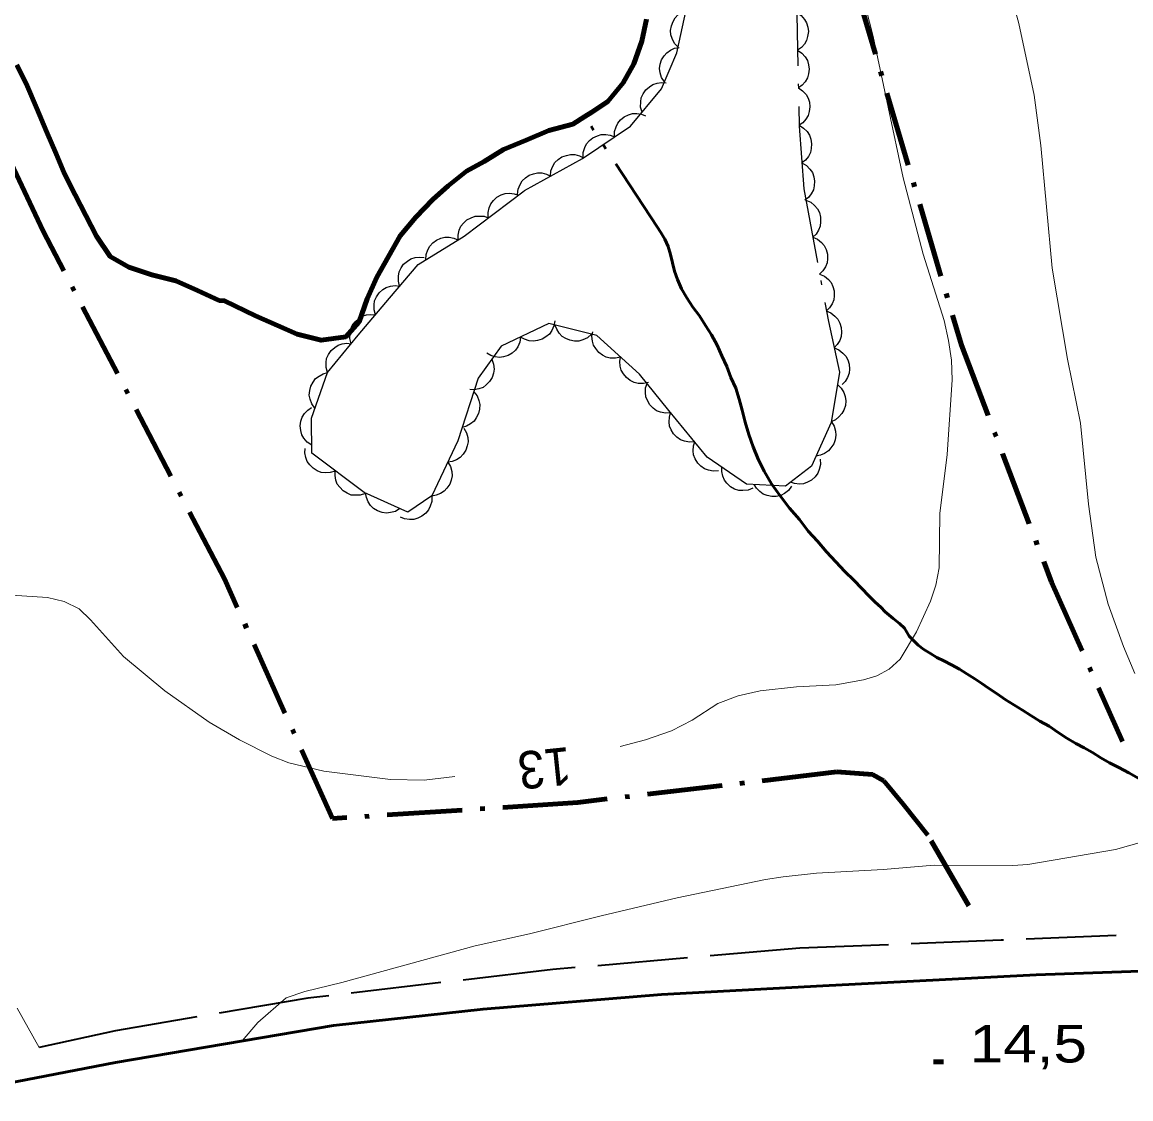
# Model space of a CAD drawing. Extents: x 355726 to 357533, y 5103782 to 5105258.
# Drawn here: x 356261.39 to 356305.66, y 5104833.43 to 5104876.41 of the extents above; entities that cross this region are included whole.
import ezdxf
from ezdxf.enums import TextEntityAlignment as Align

# ---------------------------------------------------------------- set-up
doc = ezdxf.new("R2010")
doc.units = 0
doc.header["$LTSCALE"] = 0.6
for name, pattern in [('DASH_DOUBLE_DOT', [9.2, 5, -1.2, 0.3, -1.2, 0.3, -1.2]), ('DOT_DASHED', [7.7, 5, -1.2, 0.3, -1.2]), ('LONG_DASHED', [7.5, 6, -1.5]), ('MEDIUM_DASHED', [4.5, 3, -1.5])]:
    doc.linetypes.add(name, pattern=pattern)
for name, color, linetype, lineweight in [('19', 7, 'Continuous', 13), ('2', 7, 'LONG_DASHED', 13), ('21', 7, 'LONG_DASHED', 35), ('3', 7, 'Continuous', 140), ('4', 7, 'DASH_DOUBLE_DOT', 53), ('41', 7, 'DOT_DASHED', 90), ('44', 7, 'Continuous', 25)]:
    doc.layers.add(name, color=color, linetype=linetype, lineweight=lineweight)

msp = doc.modelspace()

# ---------------------------------------------------------------- linework, layer by layer
at = {"layer": '19', "linetype": 'MEDIUM_DASHED'}
msp.add_lwpolyline([(356262.06, 5104835.48), (356257.67, 5104843.36), (356255.4, 5104850.49), (356251.03, 5104861.43), (356246.18, 5104875.05), (356240.76, 5104889.76), (356234.8, 5104905.19), (356229.06, 5104918.68)], dxfattribs=at)
at = {"layer": '2', "linetype": 'Continuous'}
for points in [[(356285.27, 5104847.49), (356286.28, 5104847.76), (356287.32, 5104848.12), (356288.14, 5104848.55), (356289.17, 5104849.21), (356289.97, 5104849.51), (356290.85, 5104849.71), (356292.3, 5104849.88), (356293.87, 5104849.96), (356294.98, 5104850.16), (356295.51, 5104850.32), (356296.01, 5104850.58), (356296.44, 5104850.98), (356297.1, 5104852.07), (356297.66, 5104853.3), (356297.87, 5104853.93), (356298, 5104854.63), (356298.03, 5104856.8), (356298.32, 5104859.15), (356298.52, 5104862.13), (356298.49, 5104862.92), (356298.38, 5104863.7), (356298.2, 5104864.5), (356297.37, 5104867.15), (356296.57, 5104870.19), (356295.37, 5104875.84), (356294.48, 5104879.33)], [(356305.81, 5104850.41), (356305.36, 5104851.49), (356304.75, 5104853.18), (356304.26, 5104855.05), (356303.97, 5104857.17), (356303.64, 5104860.4), (356303.12, 5104862.96), (356302.51, 5104866.59), (356302.06, 5104871.49), (356301.79, 5104873.5), (356301.18, 5104876.36), (356300.37, 5104879.36)], [(356253.84, 5104854.4), (356256.61, 5104854.37), (356257.35, 5104854.3), (356258.1, 5104854.2), (356260.25, 5104853.62), (356260.96, 5104853.53), (356262.4, 5104853.44), (356263.07, 5104853.28), (356263.67, 5104852.99), (356264.12, 5104852.55), (356265.43, 5104851.09), (356267.08, 5104849.72), (356268.85, 5104848.46), (356270.07, 5104847.76), (356271.36, 5104847.11), (356272.03, 5104846.84), (356273.43, 5104846.51), (356276.1, 5104846.18), (356277.44, 5104846.15), (356278.67, 5104846.3)], [(356270.17, 5104835.74), (356270.8, 5104836.48), (356271.93, 5104837.46), (356272.68, 5104837.72), (356274.15, 5104838.07), (356279.48, 5104839.54), (356281.65, 5104840.01), (356284.5, 5104840.74), (356287.54, 5104841.45), (356291.07, 5104842.18), (356291.78, 5104842.29), (356293.11, 5104842.44), (356295.77, 5104842.58), (356297.8, 5104842.76), (356300.94, 5104842.75), (356301.54, 5104842.79), (356305.04, 5104843.38), (356308.59, 5104844.38)]]:
    msp.add_lwpolyline(points, dxfattribs=at)
at = {"layer": '21', "linetype": 'Continuous', "lineweight": 53}
msp.add_lwpolyline([(356320.14, 5104934.26), (356321.74, 5104927.11), (356325.96, 5104907.42), (356328.7, 5104895.22), (356331.15, 5104884.34), (356333.64, 5104873.84), (356336.2, 5104863.3), (356338.05, 5104856.13), (356339.08, 5104849.59), (356338.43, 5104846.12), (356336.08, 5104842.78), (356333.12, 5104840.96), (356329.6, 5104840.01), (356325.33, 5104839.34), (356320.5, 5104838.98), (356314.83, 5104838.82), (356308.31, 5104838.61), (356301.87, 5104838.38), (356293.36, 5104837.94), (356286.92, 5104837.59), (356279.79, 5104837.01), (356273.82, 5104836.36), (356265.12, 5104834.88), (356257.59, 5104833.43)], dxfattribs=at)
at = {"layer": '21'}
msp.add_lwpolyline([(356337.46, 5104857.69), (356337.78, 5104852.96), (356337.86, 5104850.88), (356337.26, 5104848.53), (356335.93, 5104845.55), (356333.01, 5104842.92), (356328.33, 5104841.59), (356320.11, 5104840.76), (356309.57, 5104840.13), (356300.48, 5104839.76), (356292.44, 5104839.44), (356282.57, 5104838.59), (356272.8, 5104837.45), (356265.11, 5104836.15), (356262.06, 5104835.48)], dxfattribs=at)
at = {"layer": '3'}
msp.add_line((356297.78, 5104834.9), (356298.18, 5104834.9), dxfattribs=at)
at = {"layer": '4', "linetype": 'Continuous', "lineweight": 90}
msp.add_lwpolyline([(356261.17, 5104874.7), (356261.59, 5104873.87), (356261.97, 5104872.96), (356262.36, 5104872.05), (356262.74, 5104871.15), (356263.08, 5104870.36), (356263.51, 5104869.52), (356263.93, 5104868.69), (356264.36, 5104867.86), (356264.9, 5104867.06), (356265.65, 5104866.63), (356266.56, 5104866.32), (356267.52, 5104866.08), (356268.39, 5104865.69), (356269.26, 5104865.3), (356269.46, 5104865.29), (356270.71, 5104864.69), (356271.58, 5104864.3), (356272.37, 5104863.95), (356273.33, 5104863.71), (356274.31, 5104863.85), (356274.84, 5104864.45), (356275.16, 5104865.36), (356275.55, 5104866.23), (356276.01, 5104867.06), (356276.48, 5104867.88), (356277.1, 5104868.63), (356277.79, 5104869.33), (356278.4, 5104869.88), (356279.13, 5104870.46), (356279.84, 5104870.85), (356280.6, 5104871.32), (356281.51, 5104871.7), (356282.42, 5104872.08), (356283.37, 5104872.34), (356283.85, 5104872.64), (356284.13, 5104872.81), (356284.77, 5104873.24), (356285.38, 5104873.99), (356285.81, 5104874.74), (356286.13, 5104875.65), (356286.32, 5104876.53)], dxfattribs=at)
at = {"layer": '4'}
for points in [[(356297.16, 5104851.54), (356296.81, 5104851.9), (356296.62, 5104852.22), (356296.42, 5104852.41), (356296.17, 5104852.61), (356295.85, 5104852.87), (356295.67, 5104853.05), (356295.45, 5104853.26), (356295.2, 5104853.51), (356294.91, 5104853.8), (356294.6, 5104854.13), (356294.24, 5104854.48), (356293.87, 5104854.86), (356293.51, 5104855.26), (356293.14, 5104855.69), (356292.77, 5104856.09), (356292.42, 5104856.55), (356292.03, 5104857.01), (356291.66, 5104857.5), (356291.31, 5104857.98), (356291.02, 5104858.49), (356290.77, 5104858.96), (356290.58, 5104859.45), (356290.4, 5104859.95), (356290.26, 5104860.44), (356290.14, 5104860.92), (356290.02, 5104861.36), (356289.88, 5104861.8), (356289.69, 5104862.23), (356289.53, 5104862.66), (356289.33, 5104863.09), (356289.14, 5104863.51), (356288.91, 5104863.93), (356288.67, 5104864.3), (356288.43, 5104864.68), (356288.17, 5104865.03), (356287.93, 5104865.4), (356287.72, 5104865.76), (356287.55, 5104866.13), (356287.44, 5104866.47), (356287.36, 5104866.8), (356287.28, 5104867.13), (356287.18, 5104867.45), (356287.05, 5104867.75), (356286.89, 5104868.01), (356286.74, 5104868.24), (356283.85, 5104872.64)], [(356305.98, 5104846.22), (356305.58, 5104846.44), (356305.17, 5104846.66), (356304.81, 5104846.84), (356304.46, 5104847.04), (356304.12, 5104847.25), (356303.79, 5104847.44), (356303.46, 5104847.61), (356303.1, 5104847.83), (356302.75, 5104848.05), (356302.39, 5104848.3), (356302.02, 5104848.51), (356301.66, 5104848.73), (356301.33, 5104848.95), (356300.99, 5104849.16), (356300.64, 5104849.37), (356300.32, 5104849.59), (356299.97, 5104849.82), (356299.7, 5104850.01), (356299.42, 5104850.19), (356299.11, 5104850.4), (356298.81, 5104850.58), (356298.49, 5104850.75), (356298.19, 5104850.91), (356297.91, 5104851.05), (356297.65, 5104851.2), (356297.39, 5104851.36), (356297.16, 5104851.54)]]:
    msp.add_lwpolyline(points, dxfattribs=at)
at = {"layer": '41'}
for points in [[(356279.14, 5104925.56), (356282.62, 5104916.77), (356286.31, 5104906.76), (356289.23, 5104896.99), (356291.12, 5104890.48), (356294.61, 5104878.01), (356298.89, 5104863.51), (356302.49, 5104854.05), (356305.32, 5104847.7)], [(356299.19, 5104841.14), (356297.55, 5104843.95), (356296.56, 5104845.19), (356295.79, 5104846.12), (356295.34, 5104846.37), (356293.92, 5104846.48), (356283.57, 5104845.26), (356273.78, 5104844.62), (356269.46, 5104854.19), (356262.23, 5104868.06), (356259.57, 5104873.72)]]:
    msp.add_lwpolyline(points, dxfattribs=at)
at = {"layer": '44', "linetype": 'DOT_DASHED'}
msp.add_lwpolyline([(356292.3, 5104877.66), (356292.41, 5104872.25), (356292.6, 5104869.76), (356293.58, 5104864.46), (356294.02, 5104862.43), (356293.69, 5104860.43), (356292.9, 5104858.69), (356291.86, 5104857.89), (356290.31, 5104857.97), (356288.74, 5104859.05), (356287.21, 5104860.9), (356286.04, 5104862.35), (356284.33, 5104863.9), (356282.42, 5104864.38), (356280.52, 5104863.47), (356279.6, 5104862.2), (356278.78, 5104859.69), (356277.75, 5104857.5), (356276.79, 5104856.85), (356275.04, 5104857.63), (356272.95, 5104859.2), (356272.94, 5104860.6), (356273.58, 5104862.42), (356274.81, 5104863.91), (356276.05, 5104865.39), (356277.2, 5104866.73), (356279.03, 5104867.87), (356281.45, 5104869.69), (356283.76, 5104870.97), (356285.68, 5104872.26), (356286.91, 5104873.75), (356287.53, 5104875.19), (356287.92, 5104876.95)], dxfattribs=at)
at = {"layer": '44'}
for points in [[(356287.58, 5104875.41), (356287.44, 5104875.56), (356287.34, 5104875.75), (356287.29, 5104875.9), (356287.28, 5104876.08), (356287.31, 5104876.26), (356287.38, 5104876.44), (356287.46, 5104876.58), (356287.58, 5104876.71), (356287.74, 5104876.81), (356287.9, 5104876.88)], [(356292.32, 5104876.79), (356292.49, 5104876.67), (356292.62, 5104876.52), (356292.71, 5104876.38), (356292.76, 5104876.21), (356292.78, 5104876.03), (356292.75, 5104875.84), (356292.71, 5104875.68), (356292.62, 5104875.53), (356292.5, 5104875.39), (356292.35, 5104875.29)], [(356287.03, 5104874.02), (356286.91, 5104874.2), (356286.86, 5104874.39), (356286.84, 5104874.56), (356286.86, 5104874.73), (356286.92, 5104874.91), (356287.02, 5104875.07), (356287.13, 5104875.19), (356287.27, 5104875.29), (356287.44, 5104875.37), (356287.62, 5104875.4)], [(356292.35, 5104875.29), (356292.52, 5104875.17), (356292.65, 5104875.02), (356292.74, 5104874.88), (356292.79, 5104874.71), (356292.81, 5104874.53), (356292.78, 5104874.34), (356292.74, 5104874.18), (356292.65, 5104874.03), (356292.53, 5104873.89), (356292.38, 5104873.79)], [(356286.14, 5104872.82), (356286.08, 5104873.02), (356286.09, 5104873.23), (356286.11, 5104873.39), (356286.18, 5104873.55), (356286.29, 5104873.7), (356286.43, 5104873.83), (356286.57, 5104873.92), (356286.74, 5104873.97), (356286.92, 5104874), (356287.1, 5104873.98)], [(356292.38, 5104873.79), (356292.55, 5104873.67), (356292.69, 5104873.52), (356292.77, 5104873.38), (356292.82, 5104873.21), (356292.84, 5104873.03), (356292.81, 5104872.84), (356292.77, 5104872.68), (356292.68, 5104872.53), (356292.56, 5104872.39), (356292.41, 5104872.29)], [(356285.04, 5104871.83), (356285.04, 5104872.04), (356285.1, 5104872.23), (356285.17, 5104872.38), (356285.28, 5104872.51), (356285.43, 5104872.63), (356285.6, 5104872.71), (356285.76, 5104872.76), (356285.93, 5104872.76), (356286.12, 5104872.73), (356286.28, 5104872.67)], [(356292.41, 5104872.29), (356292.59, 5104872.18), (356292.73, 5104872.04), (356292.82, 5104871.9), (356292.88, 5104871.74), (356292.91, 5104871.55), (356292.89, 5104871.36), (356292.86, 5104871.2), (356292.78, 5104871.05), (356292.66, 5104870.9), (356292.52, 5104870.79)], [(356283.79, 5104870.99), (356283.79, 5104871.2), (356283.85, 5104871.4), (356283.92, 5104871.55), (356284.04, 5104871.68), (356284.18, 5104871.79), (356284.36, 5104871.87), (356284.51, 5104871.92), (356284.69, 5104871.93), (356284.87, 5104871.9), (356285.04, 5104871.83)], [(356282.48, 5104870.26), (356282.5, 5104870.47), (356282.58, 5104870.66), (356282.66, 5104870.8), (356282.79, 5104870.92), (356282.94, 5104871.03), (356283.12, 5104871.09), (356283.28, 5104871.13), (356283.46, 5104871.12), (356283.64, 5104871.07), (356283.8, 5104870.99)], [(356292.52, 5104870.79), (356292.7, 5104870.69), (356292.84, 5104870.54), (356292.94, 5104870.41), (356293, 5104870.24), (356293.03, 5104870.06), (356293.01, 5104869.87), (356292.98, 5104869.71), (356292.89, 5104869.55), (356292.78, 5104869.41), (356292.64, 5104869.3)], [(356281.17, 5104869.54), (356281.19, 5104869.74), (356281.27, 5104869.93), (356281.35, 5104870.08), (356281.48, 5104870.2), (356281.63, 5104870.3), (356281.81, 5104870.36), (356281.97, 5104870.4), (356282.14, 5104870.39), (356282.32, 5104870.34), (356282.48, 5104870.26)], [(356280, 5104868.6), (356279.99, 5104868.81), (356280.04, 5104869), (356280.1, 5104869.16), (356280.21, 5104869.29), (356280.34, 5104869.42), (356280.51, 5104869.51), (356280.67, 5104869.57), (356280.84, 5104869.58), (356281.03, 5104869.56), (356281.2, 5104869.5)], [(356292.68, 5104869.3), (356292.88, 5104869.22), (356293.03, 5104869.09), (356293.14, 5104868.96), (356293.22, 5104868.81), (356293.27, 5104868.63), (356293.27, 5104868.44), (356293.25, 5104868.27), (356293.18, 5104868.11), (356293.09, 5104867.95), (356292.96, 5104867.83)], [(356278.8, 5104867.7), (356278.79, 5104867.9), (356278.84, 5104868.1), (356278.9, 5104868.26), (356279.01, 5104868.39), (356279.14, 5104868.52), (356279.31, 5104868.6), (356279.47, 5104868.66), (356279.64, 5104868.67), (356279.83, 5104868.66), (356280, 5104868.6)], [(356277.51, 5104866.92), (356277.52, 5104867.13), (356277.59, 5104867.32), (356277.66, 5104867.47), (356277.78, 5104867.6), (356277.93, 5104867.71), (356278.1, 5104867.78), (356278.26, 5104867.83), (356278.44, 5104867.82), (356278.62, 5104867.79), (356278.78, 5104867.72)], [(356292.96, 5104867.83), (356293.15, 5104867.74), (356293.3, 5104867.61), (356293.41, 5104867.49), (356293.49, 5104867.33), (356293.54, 5104867.15), (356293.54, 5104866.96), (356293.53, 5104866.8), (356293.46, 5104866.64), (356293.36, 5104866.48), (356293.23, 5104866.35)], [(356276.46, 5104865.87), (356276.41, 5104866.07), (356276.41, 5104866.27), (356276.44, 5104866.44), (356276.52, 5104866.6), (356276.62, 5104866.75), (356276.77, 5104866.87), (356276.91, 5104866.96), (356277.08, 5104867.01), (356277.26, 5104867.03), (356277.44, 5104867.01)], [(356293.23, 5104866.35), (356293.42, 5104866.27), (356293.58, 5104866.14), (356293.69, 5104866.01), (356293.76, 5104865.86), (356293.81, 5104865.68), (356293.81, 5104865.49), (356293.8, 5104865.32), (356293.73, 5104865.16), (356293.63, 5104865), (356293.5, 5104864.88)], [(356275.49, 5104864.72), (356275.44, 5104864.93), (356275.44, 5104865.13), (356275.46, 5104865.29), (356275.54, 5104865.45), (356275.64, 5104865.6), (356275.79, 5104865.73), (356275.92, 5104865.82), (356276.09, 5104865.87), (356276.28, 5104865.89), (356276.46, 5104865.87)], [(356274.53, 5104863.57), (356274.47, 5104863.78), (356274.48, 5104863.98), (356274.5, 5104864.14), (356274.57, 5104864.3), (356274.68, 5104864.45), (356274.83, 5104864.58), (356274.96, 5104864.67), (356275.13, 5104864.72), (356275.31, 5104864.74), (356275.49, 5104864.72)], [(356293.49, 5104864.88), (356293.68, 5104864.8), (356293.84, 5104864.67), (356293.96, 5104864.55), (356294.04, 5104864.39), (356294.09, 5104864.22), (356294.1, 5104864.03), (356294.09, 5104863.86), (356294.03, 5104863.7), (356293.93, 5104863.54), (356293.81, 5104863.41)], [(356282.65, 5104864.49), (356282.62, 5104864.28), (356282.53, 5104864.1), (356282.44, 5104863.96), (356282.3, 5104863.85), (356282.15, 5104863.75), (356281.96, 5104863.7), (356281.8, 5104863.67), (356281.63, 5104863.69), (356281.45, 5104863.75), (356281.29, 5104863.84)], [(356284.12, 5104863.95), (356283.96, 5104863.81), (356283.78, 5104863.73), (356283.62, 5104863.68), (356283.44, 5104863.68), (356283.26, 5104863.71), (356283.09, 5104863.78), (356282.95, 5104863.86), (356282.83, 5104863.99), (356282.73, 5104864.15), (356282.66, 5104864.32)], [(356281.29, 5104863.84), (356281.26, 5104863.63), (356281.18, 5104863.45), (356281.09, 5104863.31), (356280.95, 5104863.2), (356280.79, 5104863.1), (356280.61, 5104863.05), (356280.45, 5104863.02), (356280.27, 5104863.05), (356280.1, 5104863.1), (356279.94, 5104863.19)], [(356285.28, 5104863.04), (356285.08, 5104862.99), (356284.87, 5104863), (356284.71, 5104863.03), (356284.56, 5104863.11), (356284.41, 5104863.22), (356284.29, 5104863.38), (356284.2, 5104863.51), (356284.16, 5104863.68), (356284.14, 5104863.87), (356284.17, 5104864.05)], [(356273.58, 5104862.42), (356273.52, 5104862.62), (356273.52, 5104862.82), (356273.54, 5104862.98), (356273.62, 5104863.14), (356273.72, 5104863.3), (356273.87, 5104863.42), (356274, 5104863.51), (356274.17, 5104863.57), (356274.35, 5104863.59), (356274.53, 5104863.57)], [(356293.81, 5104863.41), (356294, 5104863.33), (356294.16, 5104863.2), (356294.27, 5104863.08), (356294.35, 5104862.93), (356294.41, 5104862.75), (356294.42, 5104862.56), (356294.41, 5104862.4), (356294.34, 5104862.23), (356294.25, 5104862.07), (356294.13, 5104861.94)], [(356280.14, 5104862.95), (356280.21, 5104862.75), (356280.23, 5104862.55), (356280.21, 5104862.39), (356280.15, 5104862.22), (356280.05, 5104862.06), (356279.92, 5104861.93), (356279.79, 5104861.83), (356279.62, 5104861.77), (356279.44, 5104861.73), (356279.26, 5104861.74)], [(356286.39, 5104862.03), (356286.19, 5104861.98), (356285.99, 5104861.99), (356285.82, 5104862.02), (356285.67, 5104862.11), (356285.52, 5104862.22), (356285.4, 5104862.37), (356285.31, 5104862.51), (356285.27, 5104862.68), (356285.25, 5104862.86), (356285.28, 5104863.04)], [(356273.08, 5104861), (356272.96, 5104861.17), (356272.89, 5104861.36), (356272.85, 5104861.52), (356272.87, 5104861.7), (356272.91, 5104861.88), (356273.01, 5104862.04), (356273.1, 5104862.18), (356273.24, 5104862.28), (356273.4, 5104862.37), (356273.58, 5104862.42)], [(356287.28, 5104860.81), (356287.07, 5104860.8), (356286.87, 5104860.84), (356286.72, 5104860.89), (356286.58, 5104861), (356286.45, 5104861.13), (356286.35, 5104861.3), (356286.29, 5104861.45), (356286.27, 5104861.62), (356286.28, 5104861.81), (356286.34, 5104861.98)], [(356293.94, 5104861.94), (356294.09, 5104861.8), (356294.19, 5104861.62), (356294.25, 5104861.47), (356294.27, 5104861.29), (356294.26, 5104861.11), (356294.19, 5104860.92), (356294.12, 5104860.78), (356294, 5104860.65), (356293.86, 5104860.53), (356293.69, 5104860.46)], [(356279.42, 5104861.65), (356279.55, 5104861.49), (356279.62, 5104861.3), (356279.66, 5104861.14), (356279.65, 5104860.96), (356279.61, 5104860.78), (356279.52, 5104860.61), (356279.43, 5104860.48), (356279.29, 5104860.37), (356279.13, 5104860.28), (356278.96, 5104860.23)], [(356272.95, 5104859.52), (356272.77, 5104859.64), (356272.64, 5104859.8), (356272.56, 5104859.94), (356272.51, 5104860.11), (356272.49, 5104860.29), (356272.52, 5104860.48), (356272.57, 5104860.64), (356272.66, 5104860.79), (356272.79, 5104860.92), (356272.94, 5104861.02)], [(356288.24, 5104859.66), (356288.03, 5104859.64), (356287.83, 5104859.68), (356287.67, 5104859.73), (356287.53, 5104859.84), (356287.4, 5104859.97), (356287.3, 5104860.13), (356287.24, 5104860.28), (356287.22, 5104860.46), (356287.23, 5104860.64), (356287.28, 5104860.81)], [(356279.02, 5104860.2), (356279.13, 5104860.02), (356279.18, 5104859.83), (356279.19, 5104859.66), (356279.16, 5104859.49), (356279.1, 5104859.32), (356278.99, 5104859.16), (356278.88, 5104859.03), (356278.73, 5104858.94), (356278.56, 5104858.87), (356278.38, 5104858.85)], [(356293.7, 5104860.46), (356293.81, 5104860.28), (356293.86, 5104860.08), (356293.88, 5104859.92), (356293.85, 5104859.74), (356293.79, 5104859.57), (356293.68, 5104859.41), (356293.58, 5104859.29), (356293.43, 5104859.19), (356293.26, 5104859.12), (356293.08, 5104859.09)], [(356289.19, 5104858.5), (356288.98, 5104858.48), (356288.79, 5104858.52), (356288.63, 5104858.58), (356288.49, 5104858.68), (356288.36, 5104858.81), (356288.26, 5104858.98), (356288.19, 5104859.13), (356288.18, 5104859.3), (356288.19, 5104859.49), (356288.24, 5104859.66)], [(356273.89, 5104858.49), (356273.69, 5104858.43), (356273.49, 5104858.42), (356273.33, 5104858.43), (356273.16, 5104858.5), (356273.01, 5104858.6), (356272.87, 5104858.74), (356272.77, 5104858.87), (356272.72, 5104859.03), (356272.68, 5104859.21), (356272.69, 5104859.39)], [(356278.38, 5104858.85), (356278.49, 5104858.67), (356278.54, 5104858.47), (356278.56, 5104858.3), (356278.52, 5104858.13), (356278.46, 5104857.96), (356278.35, 5104857.8), (356278.24, 5104857.68), (356278.09, 5104857.59), (356277.92, 5104857.52), (356277.74, 5104857.49)], [(356293.25, 5104858.96), (356293.26, 5104858.75), (356293.21, 5104858.55), (356293.16, 5104858.4), (356293.05, 5104858.26), (356292.91, 5104858.13), (356292.74, 5104858.04), (356292.59, 5104857.98), (356292.42, 5104857.97), (356292.23, 5104857.99), (356292.06, 5104858.04)], [(356275.09, 5104857.59), (356274.89, 5104857.52), (356274.69, 5104857.52), (356274.52, 5104857.53), (356274.36, 5104857.6), (356274.2, 5104857.7), (356274.07, 5104857.84), (356273.97, 5104857.97), (356273.91, 5104858.13), (356273.88, 5104858.31), (356273.89, 5104858.49)], [(356290.56, 5104857.8), (356290.37, 5104857.72), (356290.16, 5104857.71), (356290, 5104857.71), (356289.83, 5104857.77), (356289.67, 5104857.86), (356289.53, 5104858), (356289.43, 5104858.12), (356289.36, 5104858.29), (356289.32, 5104858.47), (356289.32, 5104858.65)], [(356292.11, 5104857.88), (356291.99, 5104857.71), (356291.82, 5104857.59), (356291.68, 5104857.51), (356291.5, 5104857.48), (356291.32, 5104857.47), (356291.13, 5104857.51), (356290.98, 5104857.56), (356290.84, 5104857.67), (356290.71, 5104857.8), (356290.61, 5104857.95)], [(356276.47, 5104856.99), (356276.29, 5104856.88), (356276.09, 5104856.83), (356275.93, 5104856.81), (356275.76, 5104856.84), (356275.58, 5104856.9), (356275.42, 5104857), (356275.3, 5104857.11), (356275.2, 5104857.26), (356275.13, 5104857.43), (356275.1, 5104857.6)], [(356277.74, 5104857.49), (356277.74, 5104857.28), (356277.68, 5104857.09), (356277.61, 5104856.94), (356277.5, 5104856.81), (356277.35, 5104856.69), (356277.18, 5104856.61), (356277.02, 5104856.56), (356276.85, 5104856.56), (356276.66, 5104856.58), (356276.5, 5104856.65)]]:
    msp.add_lwpolyline(points, dxfattribs=at)

# ---------------------------------------------------------------- texts
at = {"layer": '2', "width": 0.95}
msp.add_text('13', height=1.5, rotation=185.921, dxfattribs=at).set_placement((356282.172, 5104847.371), align=Align.CENTER)
at = {"layer": '3', "width": 1.2}
msp.add_text('14,5   ', height=1.5, dxfattribs=at).set_placement((356299.22, 5104834.88))

doc.saveas('drawing.dxf')
